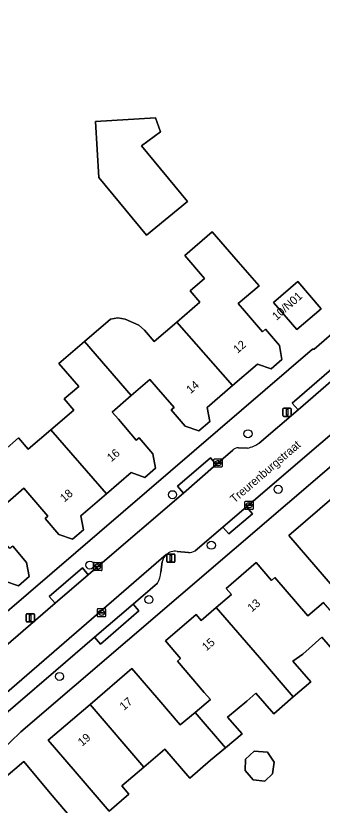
# Model space of a CAD drawing. Extents: x 161772 to 163126, y 383092 to 383917.
# Drawn here: x 162327.9 to 162365, y 383382.9 to 383478.8 of the extents above; entities that cross this region are included whole.
import ezdxf

# ---------------------------------------------------------------- set-up
doc = ezdxf.new("R2010")
doc.units = 0
for name, color, linetype in [('IMGEO_Boom', 7, 'Continuous'), ('IMGEO_Erf', 7, 'Continuous'), ('IMGEO_Kolk', 7, 'Continuous'), ('IMGEO_Lichtmast', 7, 'Continuous'), ('IMGEO_Openbare_ruimte_label', 7, 'Continuous'), ('IMGEO_Pand', 7, 'Continuous'), ('IMGEO_Pand_nummerreeks', 7, 'Continuous'), ('IMGEO_Parkeervlak_open', 7, 'Continuous'), ('IMGEO_Rijbaan_lokaal_open', 7, 'Continuous'), ('IMGEO_Voetpad_open', 7, 'Continuous')]:
    doc.layers.add(name, color=color, linetype=linetype)

msp = doc.modelspace()

# ---------------------------------------------------------------- linework, layer by layer
at = {"layer": 'IMGEO_Boom'}
for centre in [(162356.019, 383428.024), (162359.667, 383421.278), (162346.867, 383420.624), (162351.567, 383414.486), (162336.838, 383412.083), (162344, 383407.897), (162333.163, 383398.565)]:
    msp.add_circle(centre, 0.489, dxfattribs=at)
at = {"layer": 'IMGEO_Erf'}
for points in [[(162439.546, 383475.883), (162426.801, 383475.456), (162425.429, 383475.046), (162424.669, 383474.563), (162400.868, 383453.897), (162399.336, 383452.584), (162328.478, 383391.862), (162318.405, 383382.124), (162326.388, 383374.044), (162352.897, 383347.213), (162466.894, 383444.571), (162467.039, 383444.858), (162466.94, 383445.164), (162440.986, 383475.293)], [(162244.233, 383464.967), (162247.939, 383459.798), (162252.426, 383453.695), (162253.271, 383454.336), (162255.072, 383451.939), (162257.454, 383448.811), (162257.925, 383449.194), (162258.467, 383448.473), (162281.694, 383418.863), (162284.418, 383415.396), (162294.261, 383403.773), (162297.953, 383399.3), (162304.407, 383391.419), (162308.762, 383390.978), (162315.013, 383396.326), (162363.856, 383438.295), (162364.058, 383438.278), (162367.39, 383441.216), (162372.358, 383445.597), (162372.79, 383445.969), (162371.273, 383447.707)], [(162350.184, 383443.987), (162349.007, 383445.36), (162350.751, 383446.857), (162348.336, 383449.67), (162351.68, 383452.54), (162354.828, 383448.901), (162357.356, 383445.979), (162354.833, 383443.811), (162355.583, 383442.944), (162357.779, 383440.405), (162358.12, 383440.7), (162359.82, 383438.73), (162360.14, 383437.04), (162358.821, 383435.906), (162357.17, 383436.479), (162354.134, 383433.87), (162351.057, 383431.225), (162351.374, 383429.505), (162350.054, 383428.371), (162348.403, 383428.943), (162346.715, 383430.907), (162347.053, 383431.198), (162344.881, 383433.724), (162344.123, 383434.605), (162341.859, 383432.656), (162339.536, 383430.661), (162340.292, 383429.781), (162342.464, 383427.253), (162342.802, 383427.544), (162344.49, 383425.58), (162344.807, 383423.86), (162343.495, 383422.732), (162341.843, 383423.305), (162338.836, 383420.72), (162335.746, 383418.064), (162336.063, 383416.344), (162334.743, 383415.21), (162333.092, 383415.782), (162331.404, 383417.746), (162331.743, 383418.037), (162329.566, 383420.569), (162328.848, 383421.404), (162326.569, 383419.427)], [(162326.453, 383426.009), (162328.196, 383427.507), (162329.367, 383426.143), (162332.106, 383428.494), (162334.909, 383430.9), (162333.739, 383432.265), (162335.482, 383433.762), (162333.076, 383436.566), (162336.181, 383439.232), (162339.344, 383441.948), (162340.234, 383442.082), (162341.123, 383441.94), (162342.79, 383441.194), (162343.473, 383440.608), (162344.651, 383439.236), (162347.378, 383441.578), (162350.184, 383443.987)], [(162369.037, 383406.269), (162364.225, 383411.867), (162360.966, 383415.659), (162366.77, 383420.648)], [(162327.483, 383414.376), (162329.171, 383412.412), (162329.488, 383410.693), (162328.176, 383409.565), (162326.525, 383410.137)], [(162366.999, 383400.996), (162364.978, 383403.346), (162362.669, 383401.266), (162361.469, 383400.412), (162363.629, 383397.898), (162361.512, 383396.079), (162359.137, 383394.038), (162356.985, 383396.542), (162355.861, 383395.576), (162353.543, 383393.631), (162355.289, 383391.608), (162353.271, 383389.915), (162351.485, 383388.416), (162348.943, 383386.231), (162345.922, 383389.746), (162343.396, 383387.575), (162340.698, 383385.288), (162341.581, 383384.26), (162339.19, 383382.205), (162335.043, 383387.029), (162331.784, 383390.821), (162336.855, 383395.18), (162341.926, 383399.538), (162345.185, 383395.746), (162347.792, 383392.712), (162349.608, 383394.173), (162351.458, 383395.784), (162350.71, 383396.637), (162347.451, 383400.429), (162347.829, 383400.753), (162345.992, 383402.891), (162349.715, 383406.091), (162350.329, 383405.376), (162352.164, 383406.953), (162353.999, 383408.53), (162353.38, 383409.25), (162357.022, 383412.381), (162358.874, 383410.226), (162359.275, 383410.57), (162363.276, 383405.914), (162365.173, 383407.544)]]:
    msp.add_lwpolyline(points, dxfattribs=at)
for points in [[(162337.944, 383459.113), (162337.51, 383465.915), (162344.786, 383466.38), (162345.415, 383464.659), (162343.108, 383462.947), (162348.664, 383456.206), (162343.707, 383452.121)], [(162362.059, 383446.487), (162364.897, 383443.194), (162361.952, 383440.655), (162359.114, 383443.948)], [(162359.2, 383388.154), (162359.002, 383386.737), (162358.072, 383385.875), (162356.652, 383386.001), (162355.681, 383387.16), (162355.694, 383388.523), (162356.765, 383389.517), (162358.392, 383389.372)], [(162346.289, 383374.336), (162344.379, 383372.77), (162341.1, 383370.082), (162337.232, 383366.912), (162328.305, 383375.965), (162322.628, 383381.723), (162322.745, 383383.101), (162328.813, 383388.224), (162332.039, 383384.404), (162336.426, 383379.208), (162335.449, 383378.383), (162338.417, 383374.869), (162340.862, 383376.934), (162341.577, 383376.087), (162343.464, 383377.681)]]:
    msp.add_lwpolyline(points, close=True, dxfattribs=at)
at = {"layer": 'IMGEO_Kolk'}
for p, q in [((162351.883, 383424.041), (162351.883, 383424.893)), ((162351.958, 383424.967), (162352.81, 383424.967)), ((162352.142, 383424.461), (162352.142, 383424.473)), ((162352.58, 383424.424), (162352.182, 383424.424)), ((162352.185, 383424.51), (162352.583, 383424.51)), ((162352.371, 383424.747), (162352.396, 383424.747)), ((162352.626, 383424.473), (162352.626, 383424.461)), ((162352.884, 383424.893), (162352.884, 383424.041)), ((162352.81, 383423.967), (162351.958, 383423.967)), ((162352.394, 383424.187), (162352.369, 383424.187)), ((162355.649, 383418.915), (162355.649, 383419.767)), ((162355.724, 383419.841), (162356.576, 383419.841)), ((162356.137, 383419.621), (162356.162, 383419.621)), ((162356.65, 383419.767), (162356.65, 383418.915)), ((162356.576, 383418.841), (162355.724, 383418.841)), ((162355.908, 383419.335), (162355.908, 383419.347)), ((162356.346, 383419.298), (162355.948, 383419.298)), ((162355.951, 383419.384), (162356.349, 383419.384)), ((162356.16, 383419.061), (162356.135, 383419.061)), ((162356.392, 383419.347), (162356.392, 383419.335)), ((162337.293, 383411.481), (162337.293, 383412.333)), ((162337.368, 383412.407), (162338.22, 383412.407)), ((162337.552, 383411.901), (162337.552, 383411.913)), ((162337.595, 383411.95), (162337.993, 383411.95)), ((162337.781, 383412.187), (162337.806, 383412.187)), ((162338.036, 383411.913), (162338.036, 383411.901)), ((162338.294, 383412.333), (162338.294, 383411.481)), ((162338.22, 383411.407), (162337.368, 383411.407)), ((162337.99, 383411.864), (162337.592, 383411.864)), ((162337.804, 383411.627), (162337.779, 383411.627)), ((162337.747, 383405.877), (162337.747, 383406.729)), ((162337.822, 383406.803), (162338.674, 383406.803)), ((162338.006, 383406.297), (162338.006, 383406.309)), ((162338.444, 383406.26), (162338.046, 383406.26)), ((162338.049, 383406.346), (162338.447, 383406.346)), ((162338.235, 383406.583), (162338.26, 383406.583)), ((162338.49, 383406.309), (162338.49, 383406.297)), ((162338.748, 383406.729), (162338.748, 383405.877)), ((162338.674, 383405.803), (162337.822, 383405.803)), ((162338.258, 383406.023), (162338.233, 383406.023))]:
    msp.add_line(p, q, dxfattribs=at)
for points in [[(162351.883, 383424.041), (162351.883, 383424.893)], [(162351.958, 383424.967), (162352.81, 383424.967)], [(162352.884, 383424.893), (162352.884, 383424.041)], [(162352.81, 383423.967), (162351.958, 383423.967)], [(162355.649, 383418.915), (162355.649, 383419.767)], [(162355.724, 383419.841), (162356.576, 383419.841)], [(162356.65, 383419.767), (162356.65, 383418.915)], [(162356.576, 383418.841), (162355.724, 383418.841)], [(162337.293, 383411.481), (162337.293, 383412.333)], [(162337.368, 383412.407), (162338.22, 383412.407)], [(162338.294, 383412.333), (162338.294, 383411.481)], [(162338.22, 383411.407), (162337.368, 383411.407)], [(162337.747, 383405.877), (162337.747, 383406.729)], [(162337.822, 383406.803), (162338.674, 383406.803)], [(162338.748, 383406.729), (162338.748, 383405.877)], [(162338.674, 383405.803), (162337.822, 383405.803)]]:
    msp.add_lwpolyline(points, dxfattribs=at)
for centre, radius, start, end in [((162351.96, 383424.891), 0.0765, 91.55205, 178.44795), ((162351.96, 383424.891), 0.0765, 91.55205, 178.44795), ((162352.182, 383424.47), 0.0403, 85.87752, 175.75265), ((162352.179, 383424.46), 0.0366, 178.93798, 274.71019), ((162352.583, 383424.467), 0.043, 264.86636, 352.45326), ((162352.587, 383424.472), 0.0386, 1.73085, 96.63898), ((162352.808, 383424.891), 0.0765, 1.55205, 88.44795), ((162352.808, 383424.891), 0.0765, 1.55205, 88.44795), ((162351.96, 383424.043), 0.0765, 181.55205, 268.44795), ((162351.96, 383424.043), 0.0765, 181.55205, 268.44795), ((162352.808, 383424.043), 0.0765, 271.55205, 358.44795), ((162352.808, 383424.043), 0.0765, 271.55205, 358.44795), ((162355.726, 383419.765), 0.0765, 91.55205, 178.44795), ((162355.726, 383419.765), 0.0765, 91.55205, 178.44795), ((162356.574, 383419.765), 0.0765, 1.55205, 88.44795), ((162356.574, 383419.765), 0.0765, 1.55205, 88.44795), ((162355.726, 383418.917), 0.0765, 181.55205, 268.44795), ((162355.726, 383418.917), 0.0765, 181.55205, 268.44795), ((162355.948, 383419.344), 0.0403, 85.87752, 175.75265), ((162355.945, 383419.334), 0.0366, 178.93798, 274.71019), ((162356.349, 383419.341), 0.043, 264.86636, 352.45326), ((162356.353, 383419.346), 0.0386, 1.73085, 96.63898), ((162356.574, 383418.917), 0.0765, 271.55205, 358.44795), ((162356.574, 383418.917), 0.0765, 271.55205, 358.44795), ((162337.37, 383412.331), 0.0765, 91.55205, 178.44795), ((162337.37, 383412.331), 0.0765, 91.55205, 178.44795), ((162337.592, 383411.91), 0.0403, 85.87752, 175.75265), ((162337.589, 383411.9), 0.0366, 178.93798, 274.71019), ((162337.993, 383411.907), 0.043, 264.86636, 352.45326), ((162337.997, 383411.912), 0.0386, 1.73085, 96.63898), ((162338.218, 383412.331), 0.0765, 1.55205, 88.44795), ((162338.218, 383412.331), 0.0765, 1.55205, 88.44795), ((162337.37, 383411.483), 0.0765, 181.55205, 268.44795), ((162337.37, 383411.483), 0.0765, 181.55205, 268.44795), ((162338.218, 383411.483), 0.0765, 271.55205, 358.44795), ((162338.218, 383411.483), 0.0765, 271.55205, 358.44795), ((162337.824, 383406.727), 0.0765, 91.55205, 178.44795), ((162337.824, 383406.727), 0.0765, 91.55205, 178.44795), ((162338.046, 383406.306), 0.0403, 85.87752, 175.75265), ((162338.043, 383406.296), 0.0366, 178.93798, 274.71019), ((162338.447, 383406.303), 0.043, 264.86636, 352.45326), ((162338.451, 383406.308), 0.0386, 1.73085, 96.63898), ((162338.672, 383406.727), 0.0765, 1.55205, 88.44795), ((162338.672, 383406.727), 0.0765, 1.55205, 88.44795), ((162337.824, 383405.879), 0.0765, 181.55205, 268.44795), ((162337.824, 383405.879), 0.0765, 181.55205, 268.44795), ((162338.672, 383405.879), 0.0765, 271.55205, 358.44795), ((162338.672, 383405.879), 0.0765, 271.55205, 358.44795)]:
    msp.add_arc(centre, radius, start, end, dxfattribs=at)
for centre, major_axis, ratio, start_param, end_param in [((162352.37, 383424.467), (-0.387, 0.002), 0.722429, 4.712389, 7.853982), ((162352.395, 383424.467), (-0.39, 0.002), 0.717154, 1.570796, 4.712389), ((162356.136, 383419.341), (-0.387, 0.002), 0.722429, 4.712389, 7.853982), ((162356.161, 383419.341), (-0.39, 0.002), 0.717154, 1.570796, 4.712389), ((162337.78, 383411.907), (-0.387, 0.002), 0.722429, 4.712389, 7.853982), ((162337.805, 383411.907), (-0.39, 0.002), 0.717154, 1.570796, 4.712389), ((162338.234, 383406.303), (-0.387, 0.002), 0.722429, 4.712389, 7.853982), ((162338.259, 383406.303), (-0.39, 0.002), 0.717154, 1.570796, 4.712389)]:
    msp.add_ellipse(centre, major_axis=major_axis, ratio=ratio, start_param=start_param, end_param=end_param, dxfattribs=at)
at = {"layer": 'IMGEO_Lichtmast'}
for p, q in [((162360.358, 383431.135), (162361.148, 383431.135)), ((162361.148, 383431.135), (162360.358, 383431.135)), ((162360.258, 383430.235), (162360.258, 383431.035)), ((162360.258, 383431.035), (162360.258, 383430.235)), ((162361.148, 383430.135), (162360.358, 383430.135)), ((162360.358, 383430.135), (162361.148, 383430.135)), ((162361.248, 383431.035), (162361.248, 383430.235)), ((162361.248, 383430.235), (162361.248, 383431.035)), ((162346.165, 383412.524), (162346.165, 383413.324)), ((162346.165, 383413.324), (162346.165, 383412.524)), ((162346.265, 383413.424), (162347.055, 383413.424)), ((162347.055, 383413.424), (162346.265, 383413.424)), ((162347.155, 383413.324), (162347.155, 383412.524)), ((162347.155, 383412.524), (162347.155, 383413.324)), ((162347.055, 383412.424), (162346.265, 383412.424)), ((162346.265, 383412.424), (162347.055, 383412.424)), ((162329.214, 383406.184), (162330.004, 383406.184)), ((162330.004, 383406.184), (162329.214, 383406.184)), ((162329.114, 383405.284), (162329.114, 383406.084)), ((162329.114, 383406.084), (162329.114, 383405.284)), ((162330.004, 383405.184), (162329.214, 383405.184)), ((162329.214, 383405.184), (162330.004, 383405.184)), ((162330.104, 383406.084), (162330.104, 383405.284)), ((162330.104, 383405.284), (162330.104, 383406.084))]:
    msp.add_line(p, q, dxfattribs=at)
for points in [[(162360.678, 383431.01), (162360.828, 383431.01), (162360.828, 383430.26), (162360.678, 383430.26), (162360.678, 383431.01)], [(162346.585, 383413.299), (162346.735, 383413.299), (162346.735, 383412.549), (162346.585, 383412.549), (162346.585, 383413.299)], [(162329.534, 383406.059), (162329.684, 383406.059), (162329.684, 383405.309), (162329.534, 383405.309), (162329.534, 383406.059)]]:
    msp.add_lwpolyline(points, dxfattribs=at)
for centre, start, end in [((162360.358, 383431.035), 90, 180), ((162360.358, 383431.035), 90, 180), ((162361.148, 383431.035), 0, 90), ((162361.148, 383431.035), 360, 90), ((162360.358, 383430.235), 180, 270), ((162360.358, 383430.235), 180, 270), ((162361.148, 383430.235), 270, 0), ((162361.148, 383430.235), 270, 0), ((162346.265, 383413.324), 90, 180), ((162346.265, 383413.324), 90, 180), ((162347.055, 383413.324), 0, 90), ((162347.055, 383413.324), 360, 90), ((162346.265, 383412.524), 180, 270), ((162346.265, 383412.524), 180, 270), ((162347.055, 383412.524), 270, 0), ((162347.055, 383412.524), 270, 0), ((162329.214, 383406.084), 90, 180), ((162329.214, 383406.084), 90, 180), ((162330.004, 383406.084), 0, 90), ((162330.004, 383406.084), 360, 90), ((162329.214, 383405.284), 180, 270), ((162329.214, 383405.284), 180, 270), ((162330.004, 383405.284), 270, 0), ((162330.004, 383405.284), 270, 0)]:
    msp.add_arc(centre, 0.1, start, end, dxfattribs=at)
at = {"layer": 'IMGEO_Pand'}
for points in [[(162348.664, 383456.206), (162343.108, 383462.947), (162345.415, 383464.659), (162344.786, 383466.38), (162337.51, 383465.915), (162337.944, 383459.113), (162343.707, 383452.121)], [(162354.828, 383448.901), (162351.68, 383452.54), (162348.336, 383449.67), (162350.751, 383446.857), (162349.007, 383445.36), (162350.184, 383443.987), (162347.378, 383441.578), (162354.134, 383433.87), (162357.17, 383436.479), (162358.821, 383435.906), (162360.14, 383437.04), (162359.82, 383438.73), (162358.12, 383440.7), (162357.779, 383440.405), (162355.583, 383442.944), (162354.833, 383443.811), (162357.356, 383445.979)], [(162361.952, 383440.655), (162364.897, 383443.194), (162362.059, 383446.487), (162359.114, 383443.948)], [(162347.378, 383441.578), (162344.651, 383439.236), (162343.473, 383440.608), (162342.79, 383441.194), (162341.123, 383441.94), (162340.234, 383442.082), (162339.344, 383441.948), (162336.181, 383439.232), (162341.859, 383432.656), (162344.123, 383434.605), (162344.881, 383433.724), (162347.053, 383431.198), (162346.715, 383430.907), (162348.403, 383428.943), (162350.054, 383428.371), (162351.374, 383429.505), (162351.057, 383431.225), (162354.134, 383433.87)], [(162341.859, 383432.656), (162336.181, 383439.232), (162333.076, 383436.566), (162335.482, 383433.762), (162333.739, 383432.265), (162334.909, 383430.9), (162332.106, 383428.494), (162338.836, 383420.72), (162341.843, 383423.305), (162343.495, 383422.732), (162344.807, 383423.86), (162344.49, 383425.58), (162342.802, 383427.544), (162342.464, 383427.253), (162340.292, 383429.781), (162339.536, 383430.661)], [(162332.106, 383428.494), (162329.367, 383426.143), (162328.196, 383427.507), (162326.453, 383426.009), (162324.045, 383428.812), (162320.879, 383426.094), (162326.569, 383419.427), (162328.848, 383421.404), (162329.566, 383420.569), (162331.743, 383418.037), (162331.404, 383417.746), (162333.092, 383415.782), (162334.743, 383415.21), (162336.063, 383416.344), (162335.746, 383418.064), (162338.836, 383420.72)], [(162326.569, 383419.427), (162320.879, 383426.094), (162317.202, 383422.937), (162317.029, 383420.667), (162319.559, 383417.72), (162316.774, 383415.329), (162323.524, 383407.558), (162326.525, 383410.137), (162328.176, 383409.565), (162329.488, 383410.693), (162329.171, 383412.412), (162327.483, 383414.376), (162327.144, 383414.085), (162324.968, 383416.618), (162324.259, 383417.443)], [(162369.037, 383406.269), (162371.592, 383408.465), (162371.402, 383408.686), (162374.651, 383411.479), (162373.077, 383413.31), (162371.322, 383415.352), (162370.351, 383416.481), (162367.085, 383420.281), (162366.77, 383420.648), (162360.966, 383415.659), (162364.225, 383411.867)], [(162365.173, 383407.544), (162363.276, 383405.914), (162359.275, 383410.57), (162358.874, 383410.226), (162357.022, 383412.381), (162353.38, 383409.25), (162353.999, 383408.53), (162352.164, 383406.953), (162357.411, 383400.85), (162361.512, 383396.079), (162363.629, 383397.898), (162361.469, 383400.412), (162362.669, 383401.266), (162364.978, 383403.346), (162366.999, 383400.996), (162368.847, 383402.584), (162369.186, 383402.875), (162368.432, 383403.752)], [(162352.164, 383406.953), (162350.329, 383405.376), (162349.715, 383406.091), (162345.992, 383402.891), (162347.829, 383400.753), (162347.451, 383400.429), (162350.71, 383396.637), (162351.458, 383395.784), (162349.608, 383394.173), (162353.271, 383389.915), (162355.289, 383391.608), (162353.543, 383393.631), (162355.861, 383395.576), (162356.985, 383396.542), (162359.137, 383394.038), (162361.512, 383396.079), (162357.411, 383400.85)], [(162336.855, 383395.18), (162343.396, 383387.575), (162345.922, 383389.746), (162348.943, 383386.231), (162351.485, 383388.416), (162353.271, 383389.915), (162349.608, 383394.173), (162347.792, 383392.712), (162345.185, 383395.746), (162341.926, 383399.538)], [(162343.396, 383387.575), (162336.855, 383395.18), (162331.784, 383390.821), (162335.043, 383387.029), (162339.19, 383382.205), (162341.581, 383384.26), (162340.698, 383385.288)], [(162355.694, 383388.523), (162355.681, 383387.16), (162356.652, 383386.001), (162358.072, 383385.875), (162359.002, 383386.737), (162359.2, 383388.154), (162358.392, 383389.372), (162356.765, 383389.517)], [(162335.449, 383378.383), (162336.426, 383379.208), (162332.039, 383384.404), (162328.813, 383388.224), (162322.745, 383383.101), (162322.628, 383381.723), (162328.305, 383375.965), (162337.232, 383366.912), (162341.1, 383370.082), (162344.379, 383372.77), (162341.577, 383376.087), (162340.862, 383376.934), (162338.417, 383374.869)]]:
    msp.add_lwpolyline(points, close=True, dxfattribs=at)
at = {"layer": 'IMGEO_Parkeervlak_open'}
for points in [[(162346.097, 383413.353), (162314.36, 383385.9)], [(162345.458, 383411.207), (162345.617, 383412.459)], [(162332.718, 383399.276), (162337.419, 383403.331), (162342.077, 383407.35), (162345.027, 383409.895)], [(162318.003, 383386.664), (162332.718, 383399.276)]]:
    msp.add_lwpolyline(points, dxfattribs=at)
for centre, radius, start, end in [((162347.154, 383412.21), 1.557, 132.74664, 170.78952), ((162342.154, 383411.566), 3.323, 329.82245, 353.80622)]:
    msp.add_arc(centre, radius, start, end, dxfattribs=at)
at = {"layer": 'IMGEO_Rijbaan_lokaal_open'}
for points in [[(162349.619, 383413.809), (162352.979, 383416.695), (162355.841, 383419.153), (162373.852, 383434.622), (162379.009, 383439.051), (162390.543, 383448.958), (162397.285, 383454.823), (162398.09, 383455.524)], [(162383.173, 383448.886), (162376.311, 383443.199), (162375.782, 383442.749), (162370.216, 383437.943), (162367.465, 383435.568), (162366.057, 383434.353), (162362.084, 383430.922), (162357.385, 383426.894)], [(162355.953, 383426.28), (162354.845, 383426.319)], [(162354.163, 383426.013), (162352.175, 383424.284), (162348.197, 383420.829), (162337.817, 383411.925), (162336.645, 383410.915), (162332.617, 383407.444), (162321.815, 383398.151), (162317.816, 383394.703), (162314.712, 383392.04), (162310.37, 383388.302), (162309.749, 383387.68), (162297.572, 383377.466), (162294.06, 383374.608), (162247.678, 383344.816), (162250.301, 383341.713)], [(162263.102, 383347.309), (162266.585, 383349.589), (162273.903, 383354.359), (162280.472, 383358.642), (162288.762, 383364.047), (162289.496, 383364.525), (162292.841, 383366.706), (162295.846, 383368.569), (162297.678, 383369.705), (162302.316, 383372.966), (162307.742, 383378.84), (162312.426, 383383.912), (162313.87, 383385.476), (162314.36, 383385.9), (162346.097, 383413.353)], [(162347.414, 383413.741), (162348.792, 383413.625)]]:
    msp.add_lwpolyline(points, dxfattribs=at)
for centre, radius, start, end in [((162354.851, 383425.393), 0.926, 90.35642, 137.97325), ((162355.211, 383429.987), 3.78, 281.31492, 305.10157), ((162348.928, 383414.963), 1.345, 264.18627, 300.90069), ((162347.147, 383412.216), 1.548, 80.08382, 132.74707)]:
    msp.add_arc(centre, radius, start, end, dxfattribs=at)
at = {"layer": 'IMGEO_Voetpad_open'}
for points in [[(162318.405, 383382.124), (162328.478, 383391.862), (162399.336, 383452.584), (162400.868, 383453.897), (162424.669, 383474.563), (162425.429, 383475.046), (162426.801, 383475.456), (162439.546, 383475.883), (162438.997, 383478.75)], [(162398.09, 383455.524), (162397.285, 383454.823), (162398.04, 383453.946), (162391.261, 383448.124), (162390.543, 383448.958), (162379.009, 383439.051), (162379.726, 383438.217), (162374.569, 383433.788), (162373.852, 383434.622), (162355.841, 383419.153), (162356.558, 383418.319), (162353.696, 383415.861), (162352.979, 383416.695), (162349.619, 383413.809)], [(162357.385, 383426.894), (162362.084, 383430.922), (162361.363, 383431.752), (162366.746, 383436.401), (162367.465, 383435.568), (162370.216, 383437.943), (162367.39, 383441.216), (162364.058, 383438.278), (162363.856, 383438.295), (162315.013, 383396.326), (162308.762, 383390.978), (162305.607, 383388.209)], [(162354.845, 383426.319), (162355.953, 383426.28)], [(162348.197, 383420.829), (162347.479, 383421.662), (162351.457, 383425.117), (162352.175, 383424.284), (162354.163, 383426.013)], [(162310.37, 383388.302), (162314.712, 383392.04), (162317.816, 383394.703), (162317.49, 383395.081), (162321.489, 383398.529), (162321.815, 383398.151), (162332.617, 383407.444), (162331.898, 383408.277), (162335.926, 383411.748), (162336.645, 383410.915), (162337.817, 383411.925), (162348.197, 383420.829)], [(162348.792, 383413.625), (162347.414, 383413.741)], [(162345.617, 383412.459), (162345.458, 383411.207)], [(162345.027, 383409.895), (162342.077, 383407.35), (162342.794, 383406.516), (162338.136, 383402.497), (162337.419, 383403.331), (162332.718, 383399.276), (162318.003, 383386.664)]]:
    msp.add_lwpolyline(points, dxfattribs=at)
for points in [[(162367.465, 383435.568), (162366.746, 383436.401), (162361.363, 383431.752), (162362.084, 383430.922), (162366.057, 383434.353)], [(162351.457, 383425.117), (162347.479, 383421.662), (162348.197, 383420.829), (162352.175, 383424.284)], [(162353.696, 383415.861), (162356.558, 383418.319), (162355.841, 383419.153), (162352.979, 383416.695)], [(162335.926, 383411.748), (162331.898, 383408.277), (162332.617, 383407.444), (162336.645, 383410.915)], [(162338.136, 383402.497), (162342.794, 383406.516), (162342.077, 383407.35), (162337.419, 383403.331)]]:
    msp.add_lwpolyline(points, close=True, dxfattribs=at)
for centre, radius, start, end in [((162354.851, 383425.393), 0.926, 90.35642, 137.97325), ((162355.211, 383429.987), 3.78, 281.31492, 305.10157), ((162348.928, 383414.963), 1.345, 264.18627, 300.90069), ((162347.154, 383412.21), 1.557, 132.74664, 170.78952), ((162347.147, 383412.216), 1.548, 80.08382, 132.74707), ((162342.154, 383411.566), 3.323, 329.82245, 353.80622)]:
    msp.add_arc(centre, radius, start, end, dxfattribs=at)

# ---------------------------------------------------------------- texts
at = {"layer": 'IMGEO_Openbare_ruimte_label'}
msp.add_text('Treurenburgstraat', height=1, rotation=40.70074, dxfattribs=at).set_placement((162354.375, 383419.555))
at = {"layer": 'IMGEO_Pand_nummerreeks'}
for s, rotation, p in [('10/N01', 41.66908, (162359.484, 383441.728)), ('12', 40.68, (162354.752, 383437.725)), ('14', 40.68, (162349.053, 383432.826)), ('16', 40.68, (162339.44, 383424.563)), ('18', 40.68, (162333.743, 383419.666)), ('13', 40.68573, (162356.484, 383406.34)), ('15', 40.66281, (162350.966, 383401.597)), ('17', 40.6789, (162340.971, 383394.392)), ('19', 40.68, (162335.9, 383390.034))]:
    msp.add_text(s, height=1, rotation=rotation, dxfattribs=at).set_placement(p)

doc.saveas('drawing.dxf')
